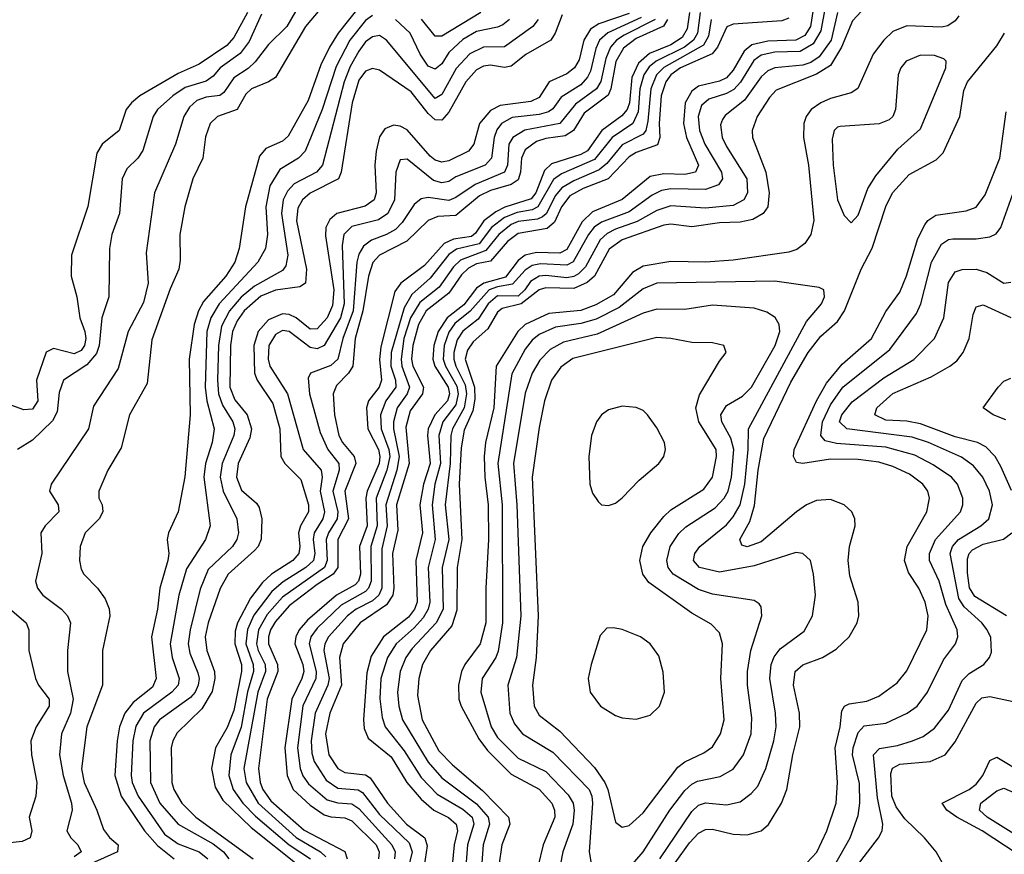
# Model space of a CAD drawing. Header units: inches. Extents: x 884549 to 1028252, y 526810 to 653624.
# Tile 770 of 1056: x 1005513 to 1008351, y 594323 to 596729. Entities that reach past the tile are written whole.
import ezdxf

# ---------------------------------------------------------------- set-up
doc = ezdxf.new("R2010")
doc.units = ezdxf.units.IN
doc.header["$MEASUREMENT"] = 0
doc.layers.add('B0509', color=7, linetype='Continuous')

msp = doc.modelspace()

# ---------------------------------------------------------------- linework, layer by layer
at = {"layer": 'B0509', "color": 5}
for points, elevation in [([(1006321.8, 596778.2), (1006282.5, 596710), (1006230, 596657.3), (1006191.9, 596608.1), (1006171.3, 596588.7), (1006130, 596562.1), (1006100.9, 596519.1), (1006090, 596510.3), (1006050, 596505.9), (1006023.6, 596496.4), (1006002.5, 596477.5), (1005985.7, 596450), (1005961.8, 596370), (1005901.2, 596230), (1005877.1, 596057.1), (1005883.1, 595970), (1005870, 595914), (1005825.2, 595830), (1005796.2, 595723.8), (1005725, 595615), (1005710.9, 595549.1), (1005603.5, 595390), (1005598.2, 595370), (1005623.9, 595330), (1005625.3, 595310), (1005585.8, 595270), (1005573.9, 595250), (1005576.1, 595190), (1005558.7, 595110), (1005563.8, 595090), (1005579.7, 595070), (1005633.4, 595030), (1005650.1, 595010), (1005659.2, 594990), (1005650.6, 594910), (1005650.6, 594850), (1005666.6, 594770), (1005658.8, 594730), (1005632.9, 594670), (1005627, 594610), (1005638.3, 594550), (1005662.3, 594470), (1005663.7, 594450), (1005648.2, 594390), (1005660.4, 594370), (1005680.7, 594350), (1005689.6, 594330), (1005670, 594315.3)], 2160), ([(1006403.5, 596790), (1006336.8, 596710), (1006250, 596562.8), (1006230, 596549.9), (1006180.8, 596530), (1006165, 596515), (1006139.4, 596470), (1006082.7, 596450), (1006062, 596430), (1006048.7, 596391.3), (1006040.6, 596330), (1006012, 596270), (1005989.2, 596190), (1005974.7, 596110), (1005975.5, 596035.5), (1005971.4, 596010), (1005946.3, 595953.7), (1005893.9, 595806.1), (1005879.8, 595680.2), (1005829.7, 595590.3), (1005804.9, 595495.1), (1005766.8, 595430), (1005741.2, 595370), (1005741.1, 595350), (1005750.1, 595330), (1005752.8, 595310), (1005741.6, 595290), (1005701.7, 595250), (1005687, 595210), (1005685.1, 595170), (1005690, 595145.3), (1005697.7, 595130), (1005736.6, 595090), (1005759, 595059), (1005770.5, 595030.5), (1005772.3, 595010), (1005751.6, 594910), (1005751.3, 594810), (1005706.5, 594690), (1005690.4, 594569.6), (1005698.8, 594530), (1005734.7, 594450), (1005754.1, 594394.1), (1005771.2, 594371.2), (1005796.8, 594350), (1005795.1, 594330), (1005690, 594282.9)], 2180), ([(1006493.8, 596770), (1006430.8, 596690), (1006406, 596650), (1006381, 596599), (1006344.2, 596495.8), (1006286.2, 596393.8), (1006270, 596379.3), (1006222.6, 596357.4), (1006204.5, 596335.5), (1006163.5, 596190), (1006145.5, 596070), (1006133, 596030), (1006106.9, 595990), (1006043, 595917), (1006028.4, 595890), (1006015.4, 595850), (1006001.3, 595750), (1006004.5, 595590), (1005988.7, 595411.3), (1005969.6, 595310), (1005941.8, 595250), (1005938.2, 595230), (1005942.6, 595190), (1005939.5, 595170), (1005916.4, 595090), (1005910.1, 595030), (1005892.8, 594950), (1005906.5, 594830), (1005895.1, 594804.9), (1005839.6, 594760.4), (1005815.6, 594730), (1005800.8, 594690), (1005794, 594650), (1005787.2, 594550), (1005805.6, 594490), (1005872.2, 594390), (1005910, 594347.7), (1005958.1, 594310)], 2220), ([(1007805.4, 596790), (1007793, 596710), (1007776.7, 596683.3), (1007750, 596670.1), (1007670, 596667.6), (1007623.1, 596656.9), (1007601.4, 596638.6), (1007570, 596583.7), (1007550, 596562.1), (1007530, 596552.3), (1007470, 596537.3), (1007450, 596523.5), (1007431.7, 596490), (1007426.5, 596430), (1007435.4, 596390), (1007469.3, 596310), (1007460.8, 596290), (1007430, 596282.8), (1007370, 596284.8), (1007330, 596277.6), (1007250, 596210.4), (1007164.5, 596175.5), (1007134, 596146), (1007090, 596066.9), (1007070, 596056.5), (1007002.3, 596057.7), (1006969.7, 596050.3), (1006950, 596034.7), (1006913, 595987), (1006851.1, 595970), (1006830, 595954.7), (1006793, 595907), (1006744.7, 595870), (1006719.6, 595830), (1006706.8, 595790), (1006703.7, 595750), (1006709.2, 595730), (1006747.9, 595670), (1006751.5, 595650), (1006745.9, 595630), (1006709.4, 595590), (1006690.5, 595550), (1006688.4, 595530), (1006696.3, 595450), (1006676.6, 595390), (1006666, 595330), (1006674.4, 595250), (1006654.9, 595170), (1006658.6, 595050), (1006651, 595030), (1006633.4, 595006.6), (1006561.8, 594950), (1006526.4, 594893.6), (1006513.7, 594846.3), (1006503.6, 594710), (1006505.5, 594685.6), (1006517.5, 594657.5), (1006584, 594604), (1006629, 594530), (1006670, 594481.7), (1006706.4, 594450), (1006748.9, 594429), (1006771.1, 594410), (1006774.4, 594390), (1006764.9, 594350), (1006757.9, 594270)], 2520), ([(1006169, 596750), (1006130, 596678.2), (1006110, 596654.6), (1006030, 596600.8), (1005970, 596574.4), (1005859.4, 596510), (1005835, 596490), (1005820.1, 596470), (1005799.3, 596410), (1005750.1, 596369.9), (1005735.2, 596344.8), (1005709.3, 596190.7), (1005661.8, 596050), (1005661.4, 595990), (1005677.4, 595930), (1005686.1, 595870), (1005700.4, 595830), (1005703.8, 595810), (1005699.9, 595790), (1005690, 595775.8), (1005670, 595765.6), (1005610, 595780.7), (1005589.2, 595770.8), (1005560.8, 595690), (1005565.2, 595630), (1005550, 595606.7), (1005524.4, 595604.4), (1005490, 595617)], 2120), ([(1006210, 596744.8), (1006174, 596666), (1006148, 596632), (1006090.4, 596590), (1006070, 596566.4), (1006050, 596551.9), (1005990, 596533.4), (1005954.2, 596510), (1005909.6, 596470), (1005897.5, 596450), (1005868.1, 596351.9), (1005853.1, 596330), (1005821.2, 596298.8), (1005807.9, 596270), (1005800.3, 596170), (1005778.6, 596110), (1005771.7, 596070), (1005770.1, 595930), (1005749, 595870), (1005742.2, 595790), (1005733.7, 595766.3), (1005706.2, 595733.8), (1005639.2, 595690), (1005626, 595654), (1005621.1, 595598.9), (1005607.3, 595572.7), (1005550, 595517.2), (1005506.5, 595490)], 2140), ([(1006530, 596741.5), (1006510, 596727.3), (1006464, 596670), (1006425.3, 596594.7), (1006384.9, 596470), (1006335.5, 596350), (1006316.8, 596330), (1006263, 596297), (1006234.1, 596250), (1006222.6, 596190), (1006227.1, 596110), (1006221.7, 596070), (1006199.5, 596030), (1006087.4, 595910), (1006064, 595870), (1006052.6, 595830), (1006047.1, 595670), (1006052.3, 595630), (1006073.7, 595550), (1006067.4, 595510), (1006048, 595450), (1006043.9, 595410), (1006061.6, 595270), (1006048.6, 595230), (1005994, 595146), (1005971.5, 595070), (1005946.6, 594930), (1005952.2, 594890), (1005972.6, 594830), (1005969.3, 594810), (1005951.2, 594790), (1005869.8, 594730), (1005847.8, 594692.2), (1005838.7, 594650), (1005834.4, 594550), (1005837, 594530), (1005853.8, 594490), (1005930, 594380.8), (1005970, 594352.9), (1006030.1, 594330), (1006054.9, 594310)], 2240), ([(1007076.3, 596743.7), (1007056.4, 596690), (1007043.9, 596670), (1006971.5, 596628.5), (1006930, 596595), (1006910, 596591.4), (1006870, 596598.4), (1006850, 596595.7), (1006830, 596584.9), (1006798.5, 596550), (1006750, 596463), (1006730, 596439.3), (1006710, 596441), (1006690, 596458.9), (1006641.4, 596521.4), (1006550, 596583.8), (1006530, 596588.6), (1006510, 596580.6), (1006490, 596554.7), (1006471.2, 596490), (1006439.1, 596290), (1006431.5, 596270), (1006350, 596228.9), (1006328, 596210), (1006314.5, 596185.5), (1006311, 596149), (1006339.9, 596010), (1006336.5, 595970), (1006320.7, 595959.3), (1006250, 595949.6), (1006208, 595932), (1006159.7, 595890), (1006139.4, 595860.6), (1006125.8, 595830), (1006120.2, 595790), (1006118.9, 595670), (1006132.7, 595632.7), (1006168.5, 595590), (1006180.5, 595550), (1006176.3, 595523.7), (1006142.8, 595450), (1006138, 595410), (1006152.4, 595372.4), (1006195.2, 595335.2), (1006202.8, 595322.8), (1006211, 595290), (1006209, 595231), (1006200.2, 595210), (1006190, 595198.6), (1006113.6, 595130), (1006090.6, 595089.4), (1006055.8, 594990), (1006047.5, 594950), (1006052, 594910), (1006073.9, 594850), (1006075.1, 594830), (1006067.8, 594792.2), (1006037.8, 594742.2), (1005966.8, 594673.2), (1005953.9, 594650), (1005949.4, 594630), (1005951.3, 594530), (1005957.3, 594510), (1005980.2, 594470), (1006020.4, 594430), (1006186.2, 594310)], 2280), ([(1007270, 596747), (1007182.3, 596717.7), (1007158.2, 596701.8), (1007139.2, 596670), (1007126.1, 596613.9), (1007112.2, 596590), (1007090, 596573.4), (1007039.2, 596550), (1007010, 596505.4), (1006986.3, 596493.7), (1006897.9, 596482.1), (1006870, 596467.8), (1006838, 596430), (1006821.9, 596370), (1006806.8, 596350), (1006750, 596321.9), (1006730, 596318.9), (1006710, 596324.5), (1006695.8, 596335.8), (1006630, 596411.6), (1006610, 596422.7), (1006590, 596425.2), (1006565.3, 596414.7), (1006550, 596391.4), (1006540.3, 596350), (1006536.7, 596310), (1006540.3, 596230), (1006534.3, 596210), (1006508.6, 596191.4), (1006426.7, 596170), (1006406.5, 596153.5), (1006395.7, 596130), (1006394.4, 596105.6), (1006418.2, 595950), (1006414.9, 595905.1), (1006399, 595870), (1006370, 595837.8), (1006350, 595836.5), (1006310, 595870), (1006290, 595879.6), (1006270, 595881.1), (1006230, 595864.3), (1006200.6, 595830), (1006187.7, 595790), (1006189.7, 595709.7), (1006197.3, 595690), (1006242.3, 595622.3), (1006262.5, 595550), (1006265.8, 595470), (1006276.8, 595450), (1006323.1, 595403.1), (1006345, 595330), (1006344.9, 595310), (1006322.4, 595270), (1006316.3, 595250), (1006320.4, 595210), (1006317.6, 595190), (1006299.7, 595170), (1006238.3, 595130), (1006213, 595106.9), (1006178.5, 595061.5), (1006140.2, 594990), (1006133.7, 594966.3), (1006132.9, 594930), (1006151.8, 594870), (1006152.3, 594850), (1006130, 594737.2), (1006111.2, 594688.8), (1006077, 594630), (1006065.7, 594570), (1006076.5, 594516.5), (1006098.6, 594478.6), (1006180.4, 594400.4), (1006317.7, 594290)], 2320), ([(1007443.6, 596750), (1007437.1, 596703), (1007422.3, 596677.7), (1007390, 596657), (1007328, 596632), (1007296.5, 596603.5), (1007277.5, 596562.5), (1007270.6, 596490), (1007264, 596470), (1007248.4, 596451.6), (1007190.8, 596410), (1007150, 596351.3), (1007130, 596340.2), (1007046.1, 596313.9), (1007026, 596294), (1007000.5, 596230), (1006987.1, 596212.9), (1006911.4, 596188.6), (1006884.9, 596175.1), (1006850.9, 596149.1), (1006826.7, 596113.3), (1006815.6, 596104.4), (1006763.5, 596096.5), (1006736.4, 596083.6), (1006679.8, 596020.2), (1006611.7, 595970), (1006594.5, 595945.5), (1006553.9, 595786.1), (1006549.9, 595749.9), (1006555.5, 595690), (1006548.6, 595670), (1006518.2, 595630), (1006512.7, 595610), (1006516.3, 595550), (1006547.5, 595490), (1006551.4, 595470), (1006548.7, 595450), (1006514.8, 595370), (1006510.9, 595350), (1006514.7, 595270), (1006491.9, 595210), (1006495.6, 595130), (1006489.6, 595110), (1006480.3, 595099.7), (1006426.4, 595070), (1006342.1, 594997.9), (1006318.7, 594970), (1006308.6, 594950), (1006305.9, 594930), (1006328.8, 594870), (1006331.5, 594850), (1006326.2, 594830), (1006296.8, 594770), (1006277.2, 594630), (1006283.5, 594550), (1006301, 594510), (1006350, 594464.8), (1006390, 594436.7), (1006410, 594430.5), (1006450, 594427.6), (1006470, 594418.8), (1006540.2, 594350), (1006548.9, 594330), (1006547.2, 594310)], 2420), ([(1007474.6, 596750), (1007466.4, 596690), (1007455.7, 596670), (1007429.3, 596650), (1007347.2, 596610), (1007327.1, 596592.9), (1007311.6, 596570), (1007301, 596530), (1007296.2, 596463.8), (1007280.7, 596430), (1007220.8, 596390), (1007170, 596326.1), (1007074.8, 596285.2), (1007051.4, 596268.6), (1007006.8, 596190), (1006990, 596180.9), (1006946.7, 596173.3), (1006910, 596158.5), (1006873.3, 596130), (1006836.9, 596083.1), (1006772.2, 596067.8), (1006750, 596052.5), (1006695.7, 595984.3), (1006643.2, 595936.8), (1006621.1, 595898.9), (1006583.5, 595770), (1006582.7, 595730), (1006595.9, 595690), (1006596.6, 595670), (1006568.1, 595630), (1006552.9, 595590), (1006554.9, 595550), (1006576.9, 595490), (1006579.5, 595470), (1006570.9, 595430), (1006540.5, 595350), (1006542.8, 595270), (1006525, 595210), (1006525.9, 595110), (1006518.5, 595090), (1006510, 595080.7), (1006439.3, 595040.7), (1006370, 594974.9), (1006352.1, 594950), (1006347.5, 594930), (1006367.1, 594850), (1006366.1, 594830), (1006329.3, 594750.7), (1006314, 594630), (1006321.6, 594570), (1006329.2, 594549.2), (1006345.5, 594525.5), (1006399.5, 594479.5), (1006430, 594470.7), (1006470, 594468.4), (1006490, 594455.2), (1006585.7, 594350), (1006594.7, 594330), (1006593.6, 594310)], 2440), ([(1007834.7, 596765.3), (1007822.8, 596697.2), (1007800.6, 596659.4), (1007762.4, 596637.6), (1007690, 596635.9), (1007650, 596627.4), (1007628.8, 596611.2), (1007591, 596549), (1007572, 596528), (1007550, 596516.1), (1007499.6, 596500.4), (1007478.3, 596481.7), (1007469.1, 596450), (1007472.7, 596410), (1007487.9, 596370), (1007535.9, 596290), (1007538.4, 596270), (1007527, 596253), (1007490, 596240.1), (1007390, 596241.2), (1007363.4, 596236.6), (1007336.4, 596223.6), (1007270, 596175), (1007190, 596145.6), (1007169, 596131), (1007152.6, 596110), (1007108.7, 596031.3), (1007090, 596021.6), (1007014.3, 596025.7), (1006990, 596020.4), (1006970, 596007.2), (1006933.7, 595966.3), (1006890, 595959.2), (1006866.6, 595950), (1006811.2, 595888.8), (1006766.7, 595853.3), (1006750, 595828.1), (1006736.9, 595790), (1006734, 595750), (1006740.2, 595730), (1006773, 595673), (1006777.2, 595650), (1006770, 595619.2), (1006732.8, 595570), (1006721.2, 595530), (1006725.6, 595450), (1006709.6, 595389.6), (1006701.5, 595330), (1006710.8, 595230), (1006689.9, 595150), (1006695.2, 595050), (1006690.5, 595030), (1006675.5, 595004.5), (1006650, 594975.9), (1006597.8, 594930), (1006573.4, 594890), (1006554, 594830), (1006551, 594771), (1006557.3, 594717.3), (1006566.1, 594690), (1006621.3, 594621.3), (1006670, 594543.8), (1006715.8, 594495.8), (1006790, 594452.4), (1006816.7, 594430), (1006822.3, 594410), (1006803.6, 594350), (1006796.8, 594263.2)], 2540), ([(1007870.3, 596750), (1007852.2, 596670), (1007817.9, 596622.1), (1007793.7, 596606.3), (1007770, 596597.9), (1007690, 596590.2), (1007670, 596581.9), (1007650, 596564.4), (1007602.7, 596497.3), (1007546.6, 596453.4), (1007538.4, 596441.6), (1007533.5, 596426.5), (1007538.1, 596390), (1007550, 596363.4), (1007608.7, 596270), (1007611.1, 596230), (1007600.6, 596210), (1007570, 596193.8), (1007490, 596185.6), (1007390, 596192.3), (1007350, 596179), (1007293.1, 596146.9), (1007230, 596125.6), (1007206.8, 596113.2), (1007185.7, 596094.3), (1007143.7, 596016.3), (1007123.9, 595996.1), (1007110, 595988.5), (1007090, 595985.2), (1007030, 595991.7), (1007010, 595989.4), (1006985.3, 595974.7), (1006969.3, 595950), (1006950, 595931.8), (1006890, 595933.3), (1006863.7, 595910), (1006834.3, 595865.7), (1006790, 595831.4), (1006774.2, 595805.8), (1006764.5, 595770), (1006764.4, 595750), (1006769.7, 595730), (1006796.7, 595676.7), (1006800.9, 595650), (1006794.5, 595610), (1006760.1, 595550), (1006755.5, 595530), (1006754, 595450), (1006739, 595330), (1006749.5, 595230), (1006730.9, 595150), (1006733.2, 595030), (1006713.5, 594990), (1006644, 594916), (1006626, 594890), (1006609.7, 594849.7), (1006602, 594790), (1006605.4, 594750), (1006615.9, 594710), (1006690, 594588.6), (1006730, 594543.1), (1006830, 594468.2), (1006863.1, 594430), (1006867, 594410), (1006849.1, 594350), (1006839.7, 594220.3)], 2560), ([(1007952.4, 596767.6), (1007913.8, 596726.2), (1007882.1, 596650), (1007850, 596597), (1007810, 596572), (1007693.9, 596526.1), (1007674.6, 596505.4), (1007639.2, 596450), (1007624.3, 596410), (1007625.7, 596390), (1007663.7, 596290), (1007673.4, 596230), (1007669.1, 596190), (1007656.4, 596170), (1007626.5, 596153.5), (1007590, 596145), (1007530, 596143.2), (1007450, 596131.7), (1007390, 596139.7), (1007370, 596136.7), (1007250, 596094.8), (1007212.4, 596067.6), (1007170.3, 595990), (1007148.9, 595971.1), (1007110, 595953.9), (1007030, 595956), (1007010, 595950.2), (1006958.7, 595910), (1006903.2, 595896.8), (1006890, 595886.2), (1006861.9, 595838.1), (1006819.7, 595800.2), (1006803.6, 595776.4), (1006797.4, 595750), (1006824, 595670), (1006824.7, 595635.3), (1006818.7, 595601.3), (1006794.5, 595545.5), (1006785.5, 595494.5), (1006779.7, 595390), (1006787.2, 595230), (1006773.8, 595150), (1006773.2, 595026.8), (1006758.2, 594981.8), (1006697.2, 594910), (1006673.7, 594870), (1006663, 594830), (1006659.4, 594780.6), (1006673.2, 594710), (1006721.4, 594621.4), (1006760.4, 594580.4), (1006846.7, 594506.7), (1006921.9, 594430), (1006925.6, 594410), (1006902.5, 594350), (1006894.4, 594290)], 2580), ([(1006842.5, 596750), (1006730, 596681.9), (1006710, 596681.6), (1006671.1, 596731.1)], 2220), ([(1007007.4, 596730), (1006991.8, 596710), (1006910, 596651.5), (1006850, 596650.5), (1006810, 596630.5), (1006771, 596589), (1006730, 596513.2), (1006710, 596502.4), (1006570.4, 596670), (1006550, 596683.7), (1006530, 596679.9), (1006510, 596665.2), (1006490, 596638.5), (1006465.6, 596594.4), (1006447.8, 596550), (1006385.2, 596310), (1006368.5, 596290), (1006304.3, 596255.7), (1006285.2, 596234.8), (1006272.6, 596210), (1006267.3, 596170), (1006286, 596050), (1006280.2, 596019.8), (1006270, 596005.9), (1006190, 595961.3), (1006151.2, 595928.8), (1006117.9, 595890), (1006094.9, 595845.1), (1006086.2, 595790), (1006083, 595690), (1006086.1, 595650), (1006097.4, 595617.4), (1006127.3, 595570), (1006132.6, 595550), (1006130, 595530), (1006096.2, 595450), (1006090.3, 595410), (1006099, 595370), (1006138.5, 595290), (1006143.5, 595250), (1006138.5, 595230), (1006125.8, 595210), (1006056.5, 595143.5), (1006033, 595087), (1006003.8, 594970), (1005998.2, 594930), (1006002.8, 594902.8), (1006026.3, 594846.3), (1006030, 594830), (1006027.5, 594810), (1006018.2, 594790), (1006004.8, 594775.2), (1005915.6, 594710), (1005900.7, 594690), (1005887.4, 594650), (1005890, 594530), (1005916.4, 594470), (1005970, 594409.4), (1006070, 594352.9), (1006100.5, 594330), (1006115.9, 594310)], 2260), ([(1007304, 596736), (1007208.6, 596691.4), (1007184.1, 596670), (1007173.4, 596646.6), (1007158.7, 596581.3), (1007150, 596563.9), (1007130, 596541.5), (1007073.8, 596506.2), (1007050, 596472.7), (1007036.8, 596463.2), (1007010, 596456), (1006932.7, 596447.3), (1006901.8, 596430), (1006888.4, 596411.6), (1006880.7, 596390), (1006873, 596330), (1006854.2, 596310), (1006770, 596276.1), (1006750, 596262.9), (1006730, 596258.7), (1006705.8, 596265.8), (1006630, 596327.3), (1006610, 596325.3), (1006596.6, 596290), (1006592.9, 596210), (1006573.6, 596170), (1006547.4, 596152.6), (1006470, 596132.7), (1006446.9, 596110), (1006442.2, 596077.8), (1006448.3, 595910), (1006437.1, 595870), (1006390.5, 595789.4), (1006370, 595779.9), (1006350, 595784.2), (1006290, 595830.2), (1006270, 595832.8), (1006250, 595822), (1006231, 595790), (1006228.6, 595750), (1006233.6, 595730), (1006285, 595650), (1006330, 595490.2), (1006382.1, 595430), (1006384.3, 595410), (1006379.3, 595370), (1006391.7, 595310), (1006386.4, 595290), (1006361.7, 595250), (1006359.2, 595230), (1006363.4, 595190), (1006359.3, 595170), (1006337.6, 595150), (1006271.9, 595108.1), (1006239.4, 595080.6), (1006188, 595012), (1006169, 594971), (1006164.7, 594930), (1006185.7, 594870), (1006187, 594850), (1006169.2, 594790.8), (1006150.9, 594689.1), (1006121, 594610), (1006116, 594550), (1006127.9, 594510), (1006155.8, 594470), (1006192.3, 594432.3), (1006290, 594349.7), (1006350.8, 594310)], 2340), ([(1007345, 596730), (1007255.6, 596684.4), (1007233.7, 596670), (1007215.8, 596650), (1007202.2, 596617.8), (1007188.5, 596551.5), (1007175.5, 596530), (1007114.6, 596485.4), (1007069.9, 596430.1), (1006969.3, 596410.7), (1006934.4, 596390), (1006922.5, 596370), (1006918.8, 596310), (1006910.3, 596289.7), (1006825.6, 596254.4), (1006770, 596216.5), (1006750, 596207.8), (1006690, 596216.1), (1006670, 596212.7), (1006650, 596196.6), (1006615.2, 596144.8), (1006595.8, 596124.2), (1006570, 596109.5), (1006526.5, 596093.5), (1006503.6, 596076.4), (1006490, 596053.2), (1006484.3, 596030), (1006474.4, 595890), (1006443.9, 595810), (1006430, 595750), (1006410, 595731.9), (1006351.1, 595710), (1006344.7, 595695.3), (1006347.8, 595650), (1006378.6, 595538.6), (1006401.2, 595490), (1006432.5, 595450), (1006434.1, 595430), (1006415.6, 595370), (1006430, 595310), (1006428.1, 595290), (1006402.5, 595250), (1006395.8, 595230), (1006398.9, 595170), (1006391.7, 595150), (1006270, 595063.8), (1006225.9, 595014.1), (1006200.9, 594970), (1006194.9, 594930), (1006200, 594910), (1006220.1, 594870), (1006221.3, 594850), (1006199.1, 594790), (1006159.2, 594570), (1006165.7, 594530), (1006200.3, 594470), (1006310, 594370.8), (1006380.3, 594330), (1006395.7, 594315.7)], 2360), ([(1007380.5, 596730), (1007369.2, 596710.8), (1007290, 596674.7), (1007253.3, 596646.7), (1007231.1, 596608.9), (1007217, 596530), (1007208.8, 596511.2), (1007140.1, 596459.9), (1007108.9, 596410), (1007085.2, 596394.8), (1007030, 596386.7), (1007002.2, 596377.8), (1006970, 596354.5), (1006959.6, 596330), (1006956.9, 596290), (1006950, 596267.8), (1006930, 596254), (1006870, 596236.6), (1006838.5, 596221.5), (1006770, 596164.8), (1006718.3, 596161.7), (1006690, 596150), (1006628.9, 596091.1), (1006550, 596050.2), (1006530.7, 596029.3), (1006518, 595990), (1006502.4, 595890), (1006479.8, 595810), (1006472.8, 595730), (1006460.8, 595710), (1006425.9, 595674.1), (1006416.8, 595650), (1006420, 595590), (1006433, 595530), (1006443.2, 595510), (1006476.6, 595470), (1006481.5, 595450), (1006449.9, 595370), (1006460.9, 595290), (1006430.2, 595230), (1006430, 595150), (1006416.7, 595130), (1006370, 595100.9), (1006290, 595039.4), (1006250, 594994.4), (1006235.7, 594970), (1006229.7, 594950), (1006230, 594930), (1006256.4, 594870), (1006256.7, 594850), (1006226.5, 594770), (1006201.4, 594570), (1006206.1, 594530), (1006213.8, 594510), (1006237, 594477), (1006332.6, 594392.6), (1006450, 594331), (1006456.5, 594310)], 2380), ([(1007506.2, 596730), (1007498.1, 596681.9), (1007484.2, 596655.8), (1007370, 596591.6), (1007348.5, 596570), (1007331.9, 596530), (1007323.5, 596436.5), (1007317.4, 596410), (1007310, 596399.6), (1007250, 596368.2), (1007205.1, 596314.9), (1007183.5, 596296.5), (1007110, 596265.1), (1007075.3, 596244.7), (1007057.5, 596222.5), (1007030.9, 596169.1), (1007019.6, 596160.4), (1007005.5, 596154.5), (1006950, 596146.9), (1006930, 596138.3), (1006894.5, 596110), (1006856.7, 596063.3), (1006783.8, 596036.2), (1006763.8, 596016.2), (1006722.1, 595957.9), (1006666.4, 595913.6), (1006639.5, 595870), (1006620.4, 595810), (1006612, 595750), (1006614.4, 595730), (1006636.3, 595670), (1006629.4, 595650), (1006601.3, 595610), (1006590.6, 595570), (1006590.4, 595549.6), (1006607.1, 595470), (1006600.2, 595430), (1006567.8, 595330), (1006571.7, 595270), (1006556.9, 595203.1), (1006556.5, 595090), (1006548, 595070), (1006530, 595053.7), (1006482.9, 595030), (1006457.5, 595010), (1006402.7, 594950), (1006392.1, 594930), (1006389.4, 594910), (1006404.4, 594830), (1006400.9, 594810), (1006364.7, 594730), (1006352.6, 594650), (1006354.6, 594614.6), (1006361.2, 594590), (1006396, 594536), (1006430, 594513.7), (1006488.5, 594508.5), (1006501, 594501), (1006550, 594437), (1006635.8, 594355.8), (1006643.7, 594330), (1006635, 594290)], 2460), ([(1007730, 596734), (1007710, 596725.8), (1007570, 596716.6), (1007551.7, 596708.3), (1007524.4, 596650), (1007508.8, 596631.2), (1007418.2, 596590), (1007390, 596570), (1007375.1, 596550), (1007362.5, 596510), (1007356.3, 596430), (1007358.1, 596390), (1007351.4, 596368.6), (1007290, 596346), (1007270, 596333.5), (1007209.2, 596270.8), (1007137, 596243), (1007099, 596221), (1007074.9, 596190), (1007054.3, 596145.7), (1007033.2, 596126.8), (1006950, 596113), (1006918.7, 596090), (1006870, 596032.8), (1006830, 596024.9), (1006806.9, 596013.1), (1006786.1, 595994), (1006750, 595941.2), (1006684.8, 595890), (1006662.4, 595850), (1006645.8, 595790), (1006642.6, 595750), (1006645.9, 595730), (1006676.7, 595670), (1006676.2, 595663.8), (1006674.3, 595650), (1006638.6, 595601.4), (1006625.5, 595554.5), (1006635.1, 595450), (1006599.2, 595330), (1006603, 595257), (1006587.8, 595190), (1006591.6, 595090), (1006588.5, 595070), (1006570, 595041.7), (1006494.1, 594990), (1006445.1, 594930), (1006434.4, 594890), (1006440, 594810), (1006407.1, 594730), (1006394.4, 594670), (1006403.8, 594610), (1006429.7, 594570), (1006450, 594558.1), (1006510, 594551.5), (1006523.2, 594543.2), (1006572.7, 594470), (1006628.3, 594410), (1006680.9, 594370), (1006687.6, 594347.6), (1006675.4, 594270)], 2480), ([(1006924.4, 596730), (1006905.3, 596714.7), (1006890, 596707.5), (1006830, 596695.2), (1006790, 596672.2), (1006750, 596634.5), (1006730, 596602.1), (1006710, 596587), (1006690, 596595.4), (1006667.5, 596630), (1006638.7, 596690), (1006596, 596730)], 2240), ([(1008220, 596740), (1008210, 596726.1), (1008188.2, 596711.8), (1008170, 596707.8), (1008070, 596711.4), (1008030, 596695), (1008003.8, 596670), (1007973.6, 596630), (1007929.2, 596530.8), (1007910, 596518.1), (1007850, 596502.4), (1007822.7, 596490), (1007794.8, 596470), (1007780.1, 596450), (1007773.3, 596430), (1007772.2, 596390), (1007786.7, 596310), (1007802.5, 596150), (1007793.2, 596110), (1007776.2, 596083.8), (1007753.3, 596066.7), (1007730, 596059.3), (1007570, 596035.8), (1007489.8, 596030.2), (1007390, 596032.4), (1007310, 596018.7), (1007279.5, 596000.5), (1007224.3, 595935.7), (1007173.3, 595906.7), (1007130, 595890.7), (1007038.1, 595881.9), (1006969.5, 595850.5), (1006949, 595830), (1006886.1, 595730), (1006879.4, 595610), (1006855.4, 595510), (1006851.8, 595470), (1006853.5, 595410), (1006863.6, 595330), (1006864.6, 595230), (1006856.5, 595090), (1006856.6, 594990), (1006840.5, 594930), (1006795.7, 594870), (1006786.6, 594850), (1006777.9, 594810), (1006778.9, 594770), (1006785.2, 594750), (1006836, 594656), (1006861.8, 594621.8), (1006930, 594554.1), (1007010, 594510.1), (1007047.1, 594470), (1007054.8, 594450), (1007055.2, 594430), (1007021.5, 594350), (1007007.7, 594290)], 2620), ([(1007402.3, 594297.7), (1007443.8, 594356.2), (1007470, 594383.8), (1007490, 594394.5), (1007510, 594395.6), (1007570, 594381.2), (1007610, 594379.2), (1007649.9, 594390.1), (1007671.6, 594408.4), (1007708.5, 594470), (1007724, 594510), (1007741.4, 594610), (1007761.5, 594690), (1007761.3, 594730), (1007743.1, 594810), (1007748.3, 594850), (1007770, 594868.9), (1007827.1, 594890), (1007866.1, 594913.9), (1007904.5, 594950), (1007927.1, 594990), (1007931.7, 595010), (1007929.9, 595050), (1007906.1, 595126.1), (1007900.8, 595170), (1007905.3, 595210), (1007921.1, 595270), (1007920.2, 595290), (1007911.6, 595310), (1007889.8, 595330), (1007850, 595345.4), (1007810, 595343.1), (1007780.9, 595330), (1007751.9, 595310), (1007650, 595223.4), (1007610, 595209.6), (1007594.3, 595214.3), (1007589, 595230), (1007617.6, 595282.4), (1007631.3, 595328.7), (1007641.3, 595430), (1007658.3, 595521.7), (1007736.1, 595683.9), (1007785.7, 595770), (1007822.8, 595817.2), (1007870, 595859.5), (1007890.3, 595889.7), (1007938.3, 596010), (1007970, 596070.2), (1008009.5, 596190.5), (1008028.8, 596230), (1008077.4, 596282.6), (1008154.4, 596325.6), (1008174.9, 596345.1), (1008222.8, 596450), (1008234.8, 596525.2), (1008245, 596550), (1008330, 596653.7), (1008351.8, 596690)], 2620), ([(1007782, 594298), (1007810.7, 594329.3), (1007839.3, 594390), (1007866.1, 594470), (1007870.3, 594529.7), (1007863.3, 594630), (1007878.3, 594690), (1007883.3, 594736.7), (1007890.2, 594749.8), (1007903.6, 594756.4), (1007955.4, 594764.6), (1007990, 594778.6), (1008042.5, 594817.5), (1008070, 594851.9), (1008127.7, 594970), (1008131.4, 595010), (1008122.8, 595050), (1008104.6, 595090), (1008075.4, 595135.4), (1008063.9, 595170), (1008071.4, 595210), (1008128, 595310), (1008136.1, 595350), (1008130.4, 595370), (1008116.2, 595390), (1008078.4, 595418.4), (1008030, 595441.4), (1007990, 595453), (1007930, 595460.7), (1007850, 595462), (1007770, 595449.5), (1007752.1, 595452.1), (1007743.3, 595470), (1007745.9, 595490), (1007809.5, 595630), (1007838.4, 595681.6), (1007883.9, 595736.1), (1007968.1, 595810), (1008010, 595887.5), (1008050, 595943.2), (1008069.2, 595990.8), (1008101.7, 596098.2), (1008121.9, 596138.1), (1008131, 596150), (1008154.2, 596165.8), (1008241.8, 596178.2), (1008270, 596188.5), (1008296.2, 596223.8), (1008338.2, 596330), (1008356.8, 596463.2)], 2580), ([(1007861.8, 594290), (1007907.3, 594370), (1007930, 594434.4), (1007934.6, 594470), (1007933.5, 594526.5), (1007913.9, 594610), (1007915.7, 594630), (1007930, 594673.5), (1007946.9, 594693.1), (1008010, 594700.8), (1008070.8, 594729.2), (1008099.9, 594750), (1008130.2, 594789.8), (1008176.2, 594883.8), (1008211, 594930), (1008217.4, 594950), (1008215.7, 594970), (1008183.2, 595043.2), (1008163.8, 595110), (1008135.8, 595170), (1008135.2, 595190), (1008153.3, 595230), (1008224.6, 595310), (1008231.3, 595330), (1008231.7, 595350), (1008216.4, 595390), (1008198.9, 595410), (1008146, 595446), (1008093.4, 595473.4), (1008010, 595496.8), (1007867.1, 595507.1), (1007834.6, 595514.6), (1007821.9, 595530), (1007827, 595570), (1007850, 595619.1), (1007885.9, 595670), (1008021.3, 595778.7), (1008098, 595882), (1008111, 595910), (1008141.8, 596030), (1008170, 596082.1), (1008190, 596095.3), (1008202.8, 596097.2), (1008270, 596097.5), (1008310, 596102.9), (1008328, 596112), (1008341.7, 596130), (1008375.4, 596224.6)], 2560), ([(1007893.4, 594246.6), (1007988.5, 594370), (1007998.9, 594390), (1008000.7, 594410), (1007985.4, 594485.4), (1007974.4, 594610), (1007991.8, 594628.2), (1008043.5, 594636.5), (1008086.6, 594650), (1008117.3, 594662.7), (1008150, 594686.4), (1008190, 594738), (1008230, 594823.7), (1008250, 594843.6), (1008292.4, 594870), (1008308.5, 594890), (1008314.4, 594905.6), (1008312.2, 594947.8), (1008301.5, 594970), (1008286.1, 594990), (1008235.8, 595035.8), (1008220.3, 595060.3), (1008195.4, 595190), (1008202.2, 595210), (1008219.4, 595230), (1008283.6, 595270), (1008306.8, 595290), (1008317.2, 595330), (1008308.5, 595370), (1008289.5, 595410), (1008262.8, 595442.8), (1008227.9, 595467.9), (1008132.9, 595510), (1008085.3, 595525.3), (1007897.2, 595550), (1007875.9, 595570), (1007882.7, 595590), (1007912.6, 595627.4), (1008003.6, 595696.4), (1008090.7, 595749.3), (1008149.9, 595810), (1008176.6, 595870), (1008190, 595971.4), (1008210, 596001.9), (1008230, 596008.6), (1008270, 596009.6), (1008300.6, 596000.6), (1008350, 595969.5), (1008370, 595972.9)], 2540), ([(1007358.2, 594310), (1007450, 594446), (1007470, 594464), (1007490, 594471.5), (1007550, 594465.1), (1007590, 594474.4), (1007621.7, 594498.3), (1007640.6, 594519.4), (1007664.1, 594570), (1007687, 594650), (1007693.5, 594690), (1007691.7, 594730), (1007674.9, 594830), (1007678.9, 594870), (1007687.7, 594892.3), (1007705, 594915), (1007774.3, 594965.7), (1007797.9, 595010), (1007806.6, 595070), (1007801.2, 595130), (1007792.2, 595170), (1007770.5, 595190.5), (1007750, 595192.6), (1007630, 595154.1), (1007530, 595136.6), (1007472.5, 595150), (1007455, 595170), (1007458.9, 595190), (1007473.5, 595210), (1007550, 595272.6), (1007570, 595295.8), (1007589.4, 595330), (1007603.4, 595390), (1007613.3, 595490), (1007613.8, 595550), (1007780.8, 595859.2), (1007824.6, 595910), (1007833.2, 595930), (1007830.8, 595950), (1007817.3, 595957.3), (1007690, 595975.8), (1007350, 595969.6), (1007310, 595953.1), (1007240.8, 595899.2), (1007174.6, 595865.4), (1007130, 595852.8), (1007057.4, 595842.6), (1007010, 595821.3), (1006990, 595805), (1006970, 595779.7), (1006931.7, 595708.3), (1006890.7, 595450), (1006903.5, 595330), (1006905, 594990), (1006892, 594908), (1006885, 594890), (1006845.8, 594830), (1006842.3, 594790), (1006871.7, 594690), (1006890, 594659.9), (1006950, 594599.7), (1007030, 594561.5), (1007094.3, 594494.3), (1007108.2, 594470), (1007111.1, 594450), (1007107.2, 594410), (1007078.5, 594330), (1007070.4, 594290)], 2640), ([(1007250, 594259.8), (1007310.3, 594330), (1007386.6, 594450), (1007430, 594506.3), (1007450, 594525), (1007466.7, 594533.3), (1007532.5, 594547.5), (1007570, 594568.4), (1007599, 594610), (1007621.3, 594670), (1007623.9, 594716.1), (1007610.9, 594810), (1007610.6, 594850), (1007620.9, 594910), (1007652.2, 595010), (1007650, 595036.2), (1007645, 595045), (1007630, 595054.8), (1007510, 595072.8), (1007470, 595085.8), (1007396.6, 595130), (1007382.5, 595150), (1007378.6, 595170), (1007388, 595210), (1007412.5, 595247.5), (1007433.5, 595266.5), (1007517.9, 595322.1), (1007543.8, 595350), (1007555.2, 595370), (1007564.8, 595410), (1007571.7, 595490), (1007562.6, 595522.6), (1007537, 595570), (1007534.3, 595590), (1007550, 595617), (1007596.5, 595643.5), (1007622.2, 595670), (1007690.5, 595790), (1007703.8, 595830), (1007702.4, 595850), (1007690.3, 595870.3), (1007666.2, 595886.2), (1007630, 595897.8), (1007510, 595905.8), (1007430, 595893.3), (1007350, 595894.9), (1007310, 595883.3), (1007177.6, 595822.4), (1007080.5, 595799.5), (1007042, 595778), (1007012.6, 595747.4), (1006990, 595709.9), (1006970, 595652.3), (1006936.7, 595450), (1006945.8, 595330), (1006957.1, 595010), (1006944.9, 594890), (1006920.3, 594810), (1006925.5, 594730), (1006938.9, 594698.9), (1006962.4, 594670), (1007050, 594616.9), (1007154.1, 594510), (1007162.2, 594490), (1007163.6, 594470), (1007154.6, 594330), (1007161, 594290)], 2660), ([(1008371.6, 595371.6), (1008341.3, 595441.3), (1008324.5, 595470), (1008297.7, 595497.7), (1008273.8, 595510), (1008210, 595526.7), (1008110, 595564), (1008070, 595572.1), (1008010, 595574.9), (1007978.1, 595590), (1007984.2, 595610), (1008030, 595651.6), (1008140.3, 595699.7), (1008194.3, 595730), (1008214, 595746), (1008232.4, 595770), (1008249.9, 595809.8), (1008261.1, 595878.9), (1008270, 595901.1), (1008290, 595906.9), (1008370, 595871)], 2520), ([(1008355.3, 595575.3), (1008318.9, 595590), (1008290.7, 595610), (1008333.6, 595670), (1008350, 595687.3), (1008370, 595696.1)], 2480), ([(1008357.9, 595010), (1008266.1, 595066.1), (1008250.8, 595090.9), (1008245.3, 595134.7), (1008245.4, 595174.6), (1008249.7, 595190), (1008259.7, 595200.3), (1008290, 595216.8), (1008348.6, 595231.4), (1008373, 595250)], 2520), ([(1005490, 595025.4), (1005530.9, 594990), (1005538.7, 594970), (1005539.2, 594910), (1005558.7, 594830), (1005567.3, 594810), (1005597.4, 594770), (1005597.9, 594750), (1005559.7, 594690), (1005544.4, 594650), (1005546.5, 594610), (1005562.5, 594530), (1005559.1, 594490), (1005540.3, 594430), (1005547.2, 594390), (1005542.9, 594370), (1005520, 594360), (1005450, 594351.7)], 2140), ([(1008177.2, 594290), (1008154.6, 594330), (1008121, 594370), (1008065, 594425), (1008039.4, 594459.4), (1008026.9, 594490), (1008024, 594556), (1008029.2, 594570.8), (1008050, 594582.2), (1008137.4, 594590), (1008181.1, 594610), (1008210, 594646.9), (1008270, 594758.6), (1008286.4, 594773.6), (1008310, 594777.9), (1008377, 594763)], 2520), ([(1008421.6, 594301.6), (1008287.7, 594390), (1008214.2, 594430), (1008185.3, 594450), (1008172.6, 594470), (1008250.1, 594509.9), (1008270, 594525), (1008289.3, 594550), (1008310, 594593.6), (1008330, 594603), (1008410, 594554.7)], 2480), ([(1008466.6, 594326.6), (1008302.2, 594430), (1008279.6, 594450), (1008283.9, 594470), (1008330, 594505.7), (1008350, 594513.6), (1008410, 594487.9)], 2460)]:
    msp.add_lwpolyline(points, dxfattribs=dict(at, elevation=elevation))
for points, elevation in [([(1008110, 596627.2), (1008068.2, 596610), (1008052.9, 596590), (1008045.5, 596570), (1008037.5, 596470), (1008030.3, 596450), (1008019.8, 596440.2), (1007990.8, 596429.2), (1007878.3, 596421.7), (1007870, 596419.8), (1007860.7, 596410), (1007855, 596385), (1007857.7, 596310), (1007870.1, 596210.1), (1007890, 596164.9), (1007910, 596143.8), (1007930, 596166), (1007957.9, 596242.1), (1007981.1, 596278.9), (1008043.9, 596356.1), (1008110, 596414.3), (1008182.4, 596590), (1008183.5, 596610), (1008176.7, 596616.6), (1008150, 596626.1)], 2640), ([(1007350, 595812.6), (1007107.8, 595752.3), (1007072.6, 595727.4), (1007046.3, 595690), (1007025.4, 595630), (1007010, 595553.3), (1006990.4, 595410), (1007007.1, 595010), (1007001.8, 594890), (1006991.4, 594810), (1006995.6, 594750), (1007010, 594724.2), (1007070, 594677.7), (1007170, 594572.8), (1007199.9, 594530), (1007208.2, 594510), (1007230, 594415.8), (1007250, 594401), (1007270, 594405.9), (1007310, 594441.9), (1007410, 594574), (1007430, 594589.3), (1007484.8, 594615.2), (1007510, 594632.4), (1007533.3, 594670), (1007543.5, 594710), (1007534, 594830), (1007539.2, 594930), (1007530, 594961.5), (1007506.4, 594986.4), (1007450, 595017.7), (1007326.4, 595106.4), (1007309.6, 595130), (1007300.9, 595170), (1007309.2, 595210), (1007332.6, 595250), (1007370, 595296.8), (1007390, 595316.4), (1007484.6, 595375.4), (1007510.3, 595410), (1007521.8, 595470), (1007520.4, 595490), (1007470.2, 595570), (1007461.9, 595610), (1007472.8, 595647.2), (1007530, 595744.4), (1007549.6, 595770), (1007542.7, 595790), (1007510, 595797.7), (1007450, 595798.8), (1007390, 595810.4)], 2680), ([(1007250, 595614.9), (1007210, 595604.5), (1007190.1, 595589.9), (1007175.3, 595570), (1007161, 595530), (1007153.8, 595470), (1007156.6, 595390), (1007164.5, 595364.5), (1007180, 595340), (1007190, 595330.2), (1007210, 595328), (1007230, 595335.5), (1007250, 595350.8), (1007298.7, 595401.3), (1007355.4, 595450), (1007369.9, 595470.1), (1007374.4, 595490), (1007371.2, 595510), (1007350, 595552.1), (1007322.9, 595590), (1007310, 595602), (1007290, 595611.1)], 2720), ([(1007224.2, 594975.8), (1007205.7, 594974.3), (1007186.6, 594953.4), (1007159.8, 594870), (1007151.8, 594830), (1007157.4, 594790), (1007187.3, 594750), (1007230, 594722.8), (1007250, 594716), (1007290, 594712), (1007330, 594723.7), (1007357, 594750), (1007371.2, 594790), (1007367.8, 594847.8), (1007354.9, 594894.9), (1007330, 594929.8), (1007302.4, 594950), (1007249.2, 594970.8)], 2720)]:
    msp.add_lwpolyline(points, close=True, dxfattribs=dict(at, elevation=elevation))

doc.saveas('drawing.dxf')
